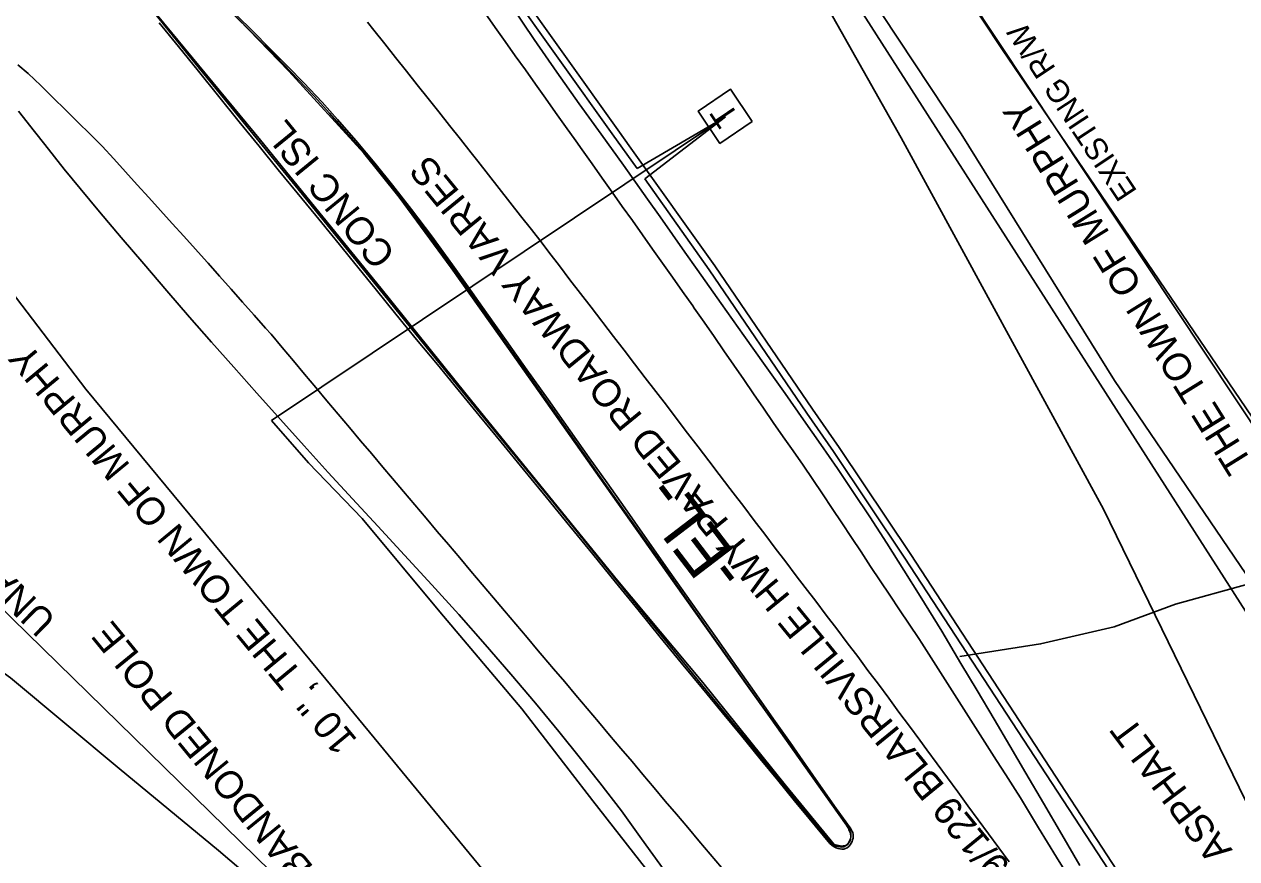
# Model space of a CAD drawing. Extents: x 472260 to 482161, y 489063 to 507124.
# Drawn here: x 473728.1 to 473902.4, y 505991.2 to 506111.2 of the extents above; entities that cross this region are included whole.
import ezdxf

# ---------------------------------------------------------------- set-up
doc = ezdxf.new("R2010")
doc.units = 0
for name, color, linetype in [('Exist Roads Change in Surface', 7, 'Continuous'), ('Exist Structure Minor Drop Inlet Cogo Elevation', 7, 'Continuous'), ('Exist Structure Minor Pipes CMP 15 Inch Cogo Point CELL', 7, 'Continuous'), ('Exist Structure Minor Pipes CMP 66 Inch Cogo Point CELL', 7, 'Continuous'), ('Prop Drainage Structure Box Number Symbol CELL', 7, 'Continuous'), ('Prop Drainage Structure Catch Basin Convert From Junction Box Label', 7, 'Continuous'), ('Prop Drainage Structure Drop Inlet Grate 2 Narrow Slots and Sag Grates 840 24 CELL', 7, 'Continuous'), ('Prop Drainage Structure Drop Inlet Grate 2 Wide Slots and Sag Grates 840 22 Label', 7, 'Continuous'), ('Prop Drainage Structure Junction Box with Manhole TB Label', 7, 'Continuous'), ('Prop Drainage Structure Pipe Collar CELL', 7, 'Continuous'), ('Prop Drainage Structure Pipe CSP 60in Label', 7, 'Continuous'), ('Prop Drainage Structure Pipe RCP 66in Class III Label', 7, 'Continuous'), ('Prop Drainage Structure Pipe RCP 72in Class III', 7, 'Continuous'), ('Prop Drainage Structure Pipe Stub Out CELL', 7, 'Continuous'), ('Prop Earthen Structure Ditch Flow Line', 7, 'Continuous'), ('Prop Earthen Structure False Sump CELL', 7, 'Continuous'), ('Prop Erosion Rip Rap Class B', 7, 'Continuous'), ('Scratch_Level_2', 7, 'Continuous')]:
    doc.layers.add(name, color=color, linetype=linetype)

msp = doc.modelspace()

# ---------------------------------------------------------------- linework, layer by layer
at = {"layer": 'Exist Structure Minor Drop Inlet Cogo Elevation'}
for p, q in [((473907.81, 506048.94), (473819.35, 506182.21)), ((473869.19, 505886.24), (473671.42, 506079.35))]:
    msp.add_line(p, q, dxfattribs=at)
at = {"layer": 'Exist Structure Minor Pipes CMP 66 Inch Cogo Point CELL'}
for points in [[(473983.65, 505915.1), (473972.3, 505929.34), (473963.38, 505941.33), (473952.16, 505958.29), (473941.91, 505974.52), (473929.94, 505993), (473910.62, 506022.02), (473884.84, 506059.99), (473862.8, 506095.47), (473844.66, 506122.88), (473830.77, 506144.01), (473825.93, 506150.59), (473817.41, 506150.95), (473796.14, 506152.43), (473785.2, 506152.93), (473776.92, 506162.24)], [(473921.44, 505846.02), (473887.79, 505882.78), (473879.78, 505891.54), (473831, 505945.55), (473807.05, 505973.81), (473771.45, 506017.03), (473736.95, 506058.76), (473715.4, 506086.94)]]:
    msp.add_lwpolyline(points, dxfattribs=at)
at = {"layer": 'Prop Drainage Structure Box Number Symbol CELL'}
for points in [[(473742.1, 506118.69), (473753.47, 506104.63), (473767.01, 506088.03), (473778.28, 506074.2), (473790.38, 506059.26), (473804.31, 506042.24), (473817.69, 506025.78), (473833.87, 506005.97), (473842.71, 505995.12), (473844.02, 505993.55), (473844.49, 505993.19), (473844.75, 505993.04), (473845.13, 505992.95), (473845.54, 505992.9), (473845.93, 505992.93), (473846.26, 505993.13), (473846.52, 505993.37), (473846.65, 505993.59), (473846.79, 505993.85), (473846.87, 505994.08), (473846.91, 505994.35), (473846.92, 505994.6), (473846.91, 505994.86), (473846.7, 505995.43), (473846.3, 505996.03), (473844.17, 505999.01), (473840.22, 506004.61), (473832.1, 506016.1), (473826.41, 506024.14), (473818.83, 506034.91), (473810.76, 506046.32), (473804, 506055.98), (473797.9, 506064.54), (473790.82, 506074.63), (473788.67, 506077.63), (473786.81, 506080.13), (473784.08, 506083.78), (473782.07, 506086.35), (473779.85, 506089.26), (473777.62, 506091.92), (473775.42, 506094.52), (473773.65, 506096.53), (473771.95, 506098.47), (473769.74, 506100.89), (473767.48, 506103.28), (473764.28, 506106.6), (473760.94, 506109.91), (473758.03, 506112.78)], [(473747.2, 506112.55), (473762.04, 506094.58), (473779.35, 506073.27), (473791.58, 506058.07), (473813.37, 506031.23), (473825.63, 506016.54), (473837.49, 506001.85), (473844.51, 505993.27), (473845.56, 505993.02), (473846.36, 505993.17), (473846.82, 505993.81), (473846.92, 505994.37), (473846.89, 505994.89), (473846.65, 505995.44), (473846.47, 505995.98), (473832.29, 506015.75), (473821.57, 506030.85), (473810.83, 506045.98), (473797.68, 506064.6), (473789.47, 506076.22), (473781.98, 506086.36), (473776.89, 506092.71), (473766.1, 506104.47), (473757.5, 506113.42)]]:
    msp.add_lwpolyline(points, dxfattribs=at)
at = {"layer": 'Prop Drainage Structure Catch Basin Convert From Junction Box Label'}
for p, q in [((473763.63, 506054.24), (473828.88, 506097.92)), ((473828.88, 506097.92), (473816.2, 506090.51)), ((473817.31, 506089.02), (473828.88, 506097.92)), ((473914.08, 505943.57), (473854.69, 506034.43)), ((473914.9, 505944.14), (473855.53, 506034.98)), ((473853.04, 505944.25), (473809.83, 505999.54))]:
    msp.add_line(p, q, dxfattribs=at)
for points in [[(473816.2, 506090.51), (473812.6, 506095.49), (473797.58, 506116.64), (473783.9, 506135.62), (473775.54, 506147.56), (473767.31, 506160.81), (473763.76, 506167.32), (473758.96, 506176.55)], [(473815.31, 506093.41), (473813.41, 506096.07), (473798.39, 506117.22), (473784.71, 506136.2), (473776.37, 506148.11), (473768.18, 506161.31), (473764.65, 506167.79), (473760.5, 506175.77)], [(473855.53, 506034.98), (473845.27, 506050.34), (473841.41, 506055.88), (473827.37, 506076.49), (473815.31, 506093.41)], [(473854.69, 506034.43), (473844.45, 506049.78), (473840.59, 506055.31), (473826.54, 506075.92), (473817.31, 506089.02)], [(473809.83, 505999.54), (473799.61, 506012.78), (473787.84, 506026.71), (473776.66, 506040.14), (473768.96, 506048.14), (473763.63, 506054.24)]]:
    msp.add_lwpolyline(points, dxfattribs=at)
at = {"layer": 'Prop Drainage Structure Drop Inlet Grate 2 Narrow Slots and Sag Grates 840 24 CELL'}
for points in [[(473877.82, 505989.29), (473876.52, 505991.42), (473875.22, 505993.55), (473873.91, 505995.68), (473872.61, 505997.82), (473871.3, 505999.95), (473870.57, 506001.15), (473869.22, 506003.26), (473867.88, 506005.36), (473866.53, 506007.47), (473865.19, 506009.58), (473863.84, 506011.68), (473862.5, 506013.79), (473861.15, 506015.9), (473859.81, 506018), (473858.46, 506020.11), (473857.12, 506022.22), (473856.7, 506022.87), (473855.32, 506024.95), (473853.93, 506027.03), (473852.55, 506029.11), (473851.16, 506031.19), (473849.77, 506033.27), (473848.39, 506035.35), (473847, 506037.43), (473845.62, 506039.51), (473844.23, 506041.59), (473842.85, 506043.68), (473841.47, 506045.75), (473840.05, 506047.81), (473838.63, 506049.86), (473837.2, 506051.92), (473835.78, 506053.97), (473834.36, 506056.03), (473832.94, 506058.09), (473831.52, 506060.14), (473830.1, 506062.2), (473828.68, 506064.26), (473827.26, 506066.31), (473825.84, 506068.37), (473824.42, 506070.42), (473824.19, 506070.76), (473822.74, 506072.8), (473821.3, 506074.84), (473819.85, 506076.87), (473818.4, 506078.91), (473816.96, 506080.95), (473815.51, 506082.99), (473814.06, 506085.03), (473812.62, 506087.07), (473811.17, 506089.1), (473809.72, 506091.14), (473808.28, 506093.18), (473807.36, 506094.48), (473805.91, 506096.52), (473804.46, 506098.56), (473803.02, 506100.59), (473801.57, 506102.63), (473800.13, 506104.67), (473798.68, 506106.71), (473797.23, 506108.75), (473795.79, 506110.79), (473794.34, 506112.82)], [(473869.69, 505990.78), (473868.21, 505992.8), (473866.73, 505994.81), (473865.25, 505996.82), (473863.77, 505998.84), (473862.29, 506000.85), (473860.81, 506002.87), (473859.33, 506004.88), (473857.84, 506006.89), (473856.83, 506008.27), (473855.34, 506010.27), (473853.85, 506012.28), (473852.37, 506014.29), (473850.88, 506016.3), (473849.39, 506018.3), (473847.92, 506020.28), (473846.41, 506022.27), (473844.9, 506024.26), (473843.39, 506026.25), (473841.87, 506028.24), (473840.36, 506030.24), (473839.08, 506031.92), (473837.57, 506033.91), (473836.06, 506035.9), (473834.55, 506037.89), (473833.03, 506039.88), (473831.52, 506041.87), (473830.01, 506043.86), (473829.53, 506044.48), (473828.01, 506046.47), (473826.5, 506048.45), (473824.98, 506050.44), (473823.46, 506052.42), (473821.94, 506054.41), (473820.4, 506056.43), (473818.88, 506058.41), (473817.36, 506060.4), (473815.84, 506062.38), (473814.32, 506064.36), (473812.8, 506066.35), (473811.28, 506068.33), (473811.11, 506068.55), (473809.59, 506070.54), (473808.07, 506072.52), (473806.54, 506074.5), (473805.02, 506076.49), (473803.5, 506078.47), (473802.53, 506079.73), (473800.99, 506081.7), (473799.45, 506083.67), (473797.91, 506085.64), (473796.37, 506087.6), (473794.83, 506089.57), (473793.28, 506091.54), (473792.34, 506092.74), (473790.79, 506094.7), (473789.23, 506096.66), (473787.68, 506098.62), (473786.13, 506100.58), (473784.58, 506102.53), (473783.02, 506104.49), (473781.47, 506106.45), (473779.92, 506108.41), (473778.36, 506110.37), (473777.45, 506111.52)], [(473727.16, 506105.38), (473728.66, 506104.17), (473730.44, 506102.41), (473732.22, 506100.66), (473734.01, 506098.91), (473735.79, 506097.16), (473737.57, 506095.41), (473739.3, 506093.72), (473740.97, 506091.86), (473742.65, 506090.01), (473744.33, 506088.16), (473746, 506086.3), (473747.68, 506084.45), (473749.36, 506082.59), (473751.03, 506080.74), (473752.71, 506078.89), (473754.39, 506077.03), (473754.51, 506076.9), (473756.16, 506075.02), (473757.81, 506073.15), (473759.47, 506071.28), (473761.12, 506069.4), (473762.78, 506067.53), (473763.56, 506066.64), (473765.17, 506064.73), (473766.78, 506062.82), (473768.39, 506060.9), (473769.99, 506058.99), (473771.6, 506057.08), (473773.21, 506055.17), (473774.82, 506053.26), (473776.43, 506051.34), (473778.04, 506049.43), (473779.65, 506047.52), (473781, 506045.92), (473782.61, 506044.02), (473784.23, 506042.11), (473785.84, 506040.2), (473787.46, 506038.29), (473789.07, 506036.39), (473790.69, 506034.48), (473792.3, 506032.57), (473793.92, 506030.66), (473795.53, 506028.76), (473797.15, 506026.85), (473798.76, 506024.94), (473800.38, 506023.03), (473801.99, 506021.13), (473802.56, 506020.46), (473804.17, 506018.55), (473805.78, 506016.64), (473807.39, 506014.73), (473809.01, 506012.82), (473810.62, 506010.91), (473812.23, 506009), (473813.85, 506007.09), (473815.46, 506005.18), (473817.02, 506003.33), (473818.63, 506001.42), (473820.25, 505999.51), (473821.86, 505997.6), (473823.47, 505995.69), (473825.08, 505993.78), (473826.69, 505991.87), (473828.31, 505989.96)], [(473869.69, 505990.78), (473868.21, 505992.8), (473866.73, 505994.81), (473865.25, 505996.82), (473863.77, 505998.84), (473862.29, 506000.85), (473860.81, 506002.87), (473859.33, 506004.88), (473857.84, 506006.89), (473856.83, 506008.27), (473855.34, 506010.27), (473853.85, 506012.28), (473852.37, 506014.29), (473850.88, 506016.3), (473849.39, 506018.3), (473847.92, 506020.28), (473846.41, 506022.27), (473844.9, 506024.26), (473843.39, 506026.25), (473841.87, 506028.24), (473840.36, 506030.24), (473839.08, 506031.92), (473837.57, 506033.91), (473836.06, 506035.9), (473834.55, 506037.89), (473833.03, 506039.88), (473831.52, 506041.87), (473830.01, 506043.86), (473829.53, 506044.48), (473828.01, 506046.47), (473826.5, 506048.45), (473824.98, 506050.44), (473823.46, 506052.42), (473821.94, 506054.41), (473820.4, 506056.43)]]:
    msp.add_lwpolyline(points, dxfattribs=at)
at = {"layer": 'Prop Drainage Structure Junction Box with Manhole TB Label'}
msp.add_line((473982.67, 505903.28), (473771.87, 506232.85), dxfattribs=at)
at = {"layer": 'Prop Drainage Structure Pipe CSP 60in Label'}
msp.add_lwpolyline([(473993.12, 505857.26), (473950.19, 505912.29), (473921.95, 505953.32), (473920.19, 505963.44), (473906.49, 505993.78), (473883.24, 506041.48), (473854.16, 506094.89), (473827.04, 506143.02), (473808.55, 506179.79), (473799.92, 506204.47), (473799.68, 506209.11)], dxfattribs=at)
at = {"layer": 'Prop Drainage Structure Pipe RCP 72in Class III'}
msp.add_lwpolyline([(473913.78, 506041.26), (473868.72, 506107.56), (473819.7, 506181.61), (473863.62, 506226.96), (473925.15, 506291.5), (473965.74, 506322.98)], dxfattribs=at)
at = {"layer": 'Prop Drainage Structure Pipe Stub Out CELL'}
for points in [[(473747.47, 506111.46), (473750.26, 506108.03), (473753.12, 506104.49), (473756.05, 506100.85), (473758.98, 506097.21), (473761.83, 506093.69), (473764.6, 506090.28), (473767.3, 506086.99), (473770, 506083.71), (473772.77, 506080.32), (473775.62, 506076.82), (473778.54, 506073.22), (473781.51, 506069.56), (473784.49, 506065.92), (473787.47, 506062.28), (473790.46, 506058.64), (473793.5, 506054.95), (473796.63, 506051.14), (473799.85, 506047.21), (473803.16, 506043.16), (473806.51, 506039.07), (473809.82, 506035.01), (473813.1, 506030.99), (473816.34, 506027), (473819.52, 506023.1), (473822.6, 506019.33), (473825.58, 506015.69), (473828.46, 506012.19), (473831.23, 506008.83), (473833.89, 506005.6), (473836.42, 506002.5), (473838.84, 505999.53), (473840.92, 505996.98), (473843.9, 505993.42), (473844.23, 505993.13), (473844.55, 505992.93), (473844.84, 505992.78), (473845.11, 505992.69), (473845.37, 505992.63), (473845.64, 505992.6), (473845.9, 505992.61), (473846.15, 505992.67), (473846.39, 505992.79), (473846.63, 505992.98), (473846.85, 505993.2), (473846.99, 505993.44), (473847.1, 505993.68), (473847.18, 505993.93), (473847.24, 505994.18), (473847.26, 505994.44), (473847.25, 505994.7), (473847.2, 505994.97), (473847.13, 505995.14), (473846.82, 505995.65), (473844.84, 505998.46), (473842.25, 506002.13), (473839.57, 506005.93), (473838.18, 506007.92), (473836.03, 506010.97), (473832.44, 506016.08), (473829.92, 506019.66), (473827.4, 506023.23), (473824.16, 506027.84), (473820.92, 506032.44), (473817.66, 506037.06), (473814.41, 506041.67), (473811.87, 506045.28), (473809.32, 506048.88), (473805.65, 506054.07), (473803.4, 506057.25), (473800.34, 506061.53), (473797.36, 506065.73), (473794.52, 506069.73), (473791.9, 506073.47), (473789.66, 506076.63), (473786.61, 506080.82), (473783.74, 506084.6), (473781.02, 506088.11), (473778.46, 506091.27), (473775.73, 506094.52), (473773.13, 506097.53), (473770.91, 506100.04), (473768.29, 506102.82), (473765.98, 506105.18), (473763.36, 506107.81), (473760.92, 506110.23), (473758.62, 506112.49)], [(473798.24, 506113.74), (473801.41, 506109.05), (473804.63, 506104.36), (473807.85, 506099.79), (473811.01, 506095.43), (473814.25, 506090.96), (473817.71, 506086.07), (473819.5, 506083.53), (473821.27, 506080.99), (473823.05, 506078.47), (473824.83, 506075.95), (473828.28, 506071.06), (473831.54, 506066.48), (473834.6, 506062.18), (473837.46, 506058.14), (473840.14, 506054.36), (473842.63, 506050.79), (473845.01, 506047.35), (473847.32, 506043.91), (473849.65, 506040.37), (473852.1, 506036.58), (473854.54, 506032.73), (473856.89, 506028.99), (473859.99, 506023.94), (473862.75, 506019.3), (473865.08, 506015.39), (473867.53, 506011.27), (473869.8, 506007.44), (473872.09, 506003.53), (473874.62, 505999.19), (473877.25, 505994.68), (473879.84, 505990.26)], [(473820.08, 505989.55), (473816.84, 505994.08), (473813.96, 505998.08), (473810.85, 506002.15), (473808.07, 506005.65), (473804.95, 506009.49), (473801.58, 506013.57), (473798.03, 506017.77), (473794.35, 506022.04), (473790.55, 506026.32), (473786.67, 506030.61), (473782.75, 506034.88), (473778.91, 506039.03), (473775.29, 506042.96), (473771.79, 506046.78), (473768.34, 506050.59), (473764.92, 506054.39), (473761.52, 506058.19), (473758.19, 506061.91), (473755.01, 506065.5), (473751.85, 506069.11), (473748.58, 506072.9), (473745.27, 506076.76), (473742, 506080.59), (473738.9, 506084.26), (473736.09, 506087.63), (473733.8, 506090.42), (473731.01, 506093.94), (473729.57, 506095.83), (473727.25, 506098.75)]]:
    msp.add_lwpolyline(points, dxfattribs=at)
at = {"layer": 'Prop Earthen Structure Ditch Flow Line'}
for points in [[(473804.1, 505977.12), (473803.9, 505977.06), (473799.7, 505976.69), (473789.56, 505976.67), (473778.14, 505974.45), (473773.59, 505973.52), (473770.1, 505973.29), (473768.28, 505974.3), (473766.48, 505975.83), (473765.34, 505977.91), (473765.4, 505979.74), (473767.08, 505982.97), (473755.99, 505992.41), (473741.7, 506004.2), (473726.1, 506017.21), (473707.96, 506030.39), (473685.74, 506050.29), (473682.56, 506052.7), (473675.11, 506045.13), (473669.11, 506039.17), (473665.82, 506036.28)], [(473862.59, 506020.28), (473874.2, 506022.11), (473884.81, 506024.57), (473893.59, 506027.83), (473904, 506030.71), (473913.27, 506037.11)]]:
    msp.add_lwpolyline(points, dxfattribs=at)
at = {"layer": 'Prop Erosion Rip Rap Class B'}
msp.add_line((473828.88, 506097.92), (473828.88, 506097.92), dxfattribs=at)
msp.add_lwpolyline([(473832.75, 506097.23), (473829.63, 506101.88), (473824.98, 506098.75), (473828.11, 506094.11), (473832.75, 506097.23)], dxfattribs=at)

# ---------------------------------------------------------------- texts
at = {"layer": 'Exist Roads Change in Surface'}
for s, rotation, p in [('UNABLE TO GET INVERT', 135.6811, (473732.85, 506025.72)), ('ASPHALT', 126.8458, (473901.87, 505992.46))]:
    msp.add_text(s, height=4, rotation=rotation, dxfattribs=at).set_placement(p)
at = {"layer": 'Exist Structure Minor Pipes CMP 15 Inch Cogo Point CELL'}
msp.add_text('EXISTING R/W', height=3.2, rotation=123.5596, dxfattribs=at).set_placement((473888.17, 506087.22))
at = {"layer": 'Prop Drainage Structure Drop Inlet Grate 2 Wide Slots and Sag Grates 840 22 Label'}
msp.add_text('US19/129 BLAIRSVILLE HWY PAVED ROADWAY VARIES', height=4, rotation=129.2455, dxfattribs=at).set_placement((473876.55, 505982.14))
at = {"layer": 'Prop Drainage Structure Pipe Collar CELL'}
msp.add_text('-EL-', height=7, rotation=127.3623, dxfattribs=at).set_placement((473832.25, 506032.69))
at = {"layer": 'Prop Drainage Structure Pipe RCP 66in Class III Label'}
msp.add_text('ABANDONED POLE', height=4, rotation=129.2456, dxfattribs=at).set_placement((473772.04, 505987.24))
at = {"layer": 'Prop Earthen Structure False Sump CELL'}
msp.add_text('CONC ISL', height=4, rotation=129.1947, dxfattribs=at).set_placement((473781.64, 506078.19))
at = {"layer": 'Prop Erosion Rip Rap Class B'}
msp.add_text('T', height=3.42, rotation=123.9249, dxfattribs=at).set_placement((473830.94, 506097.93))
at = {"layer": 'Scratch_Level_2'}
for s, rotation, p in [('THE TOWN OF MURPHY', 121.8479, (473904.77, 506048.14)), ('10 ", THE TOWN OF MURPHY', 129.5783, (473776.08, 506008.29))]:
    msp.add_text(s, height=4, rotation=rotation, dxfattribs=at).set_placement(p)

doc.saveas('drawing.dxf')
